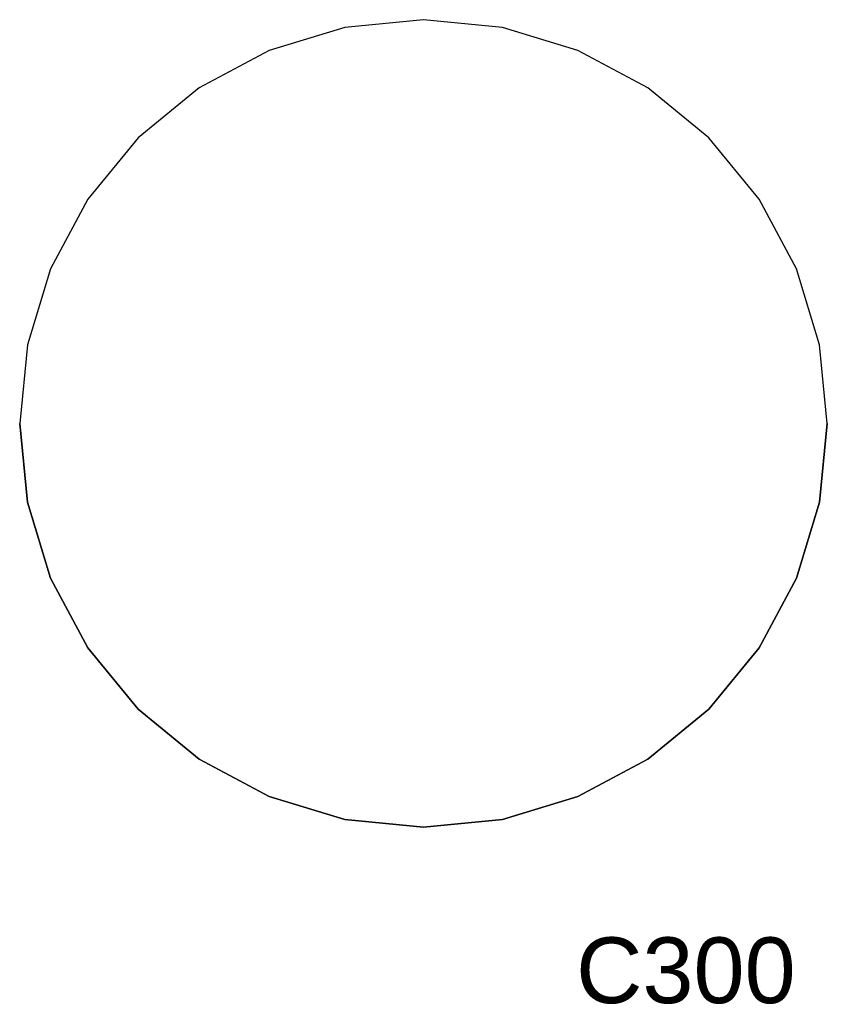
# Model space of a CAD drawing. Header units: inches. Extents: x 0 to 474, y -297 to 0.
# Tile 266 of 303: x 251 to 257, y -144 to -136. Entities that reach past the tile are written whole.
import ezdxf

# ---------------------------------------------------------------- set-up
doc = ezdxf.new("R2010")
doc.units = ezdxf.units.IN
doc.header["$MEASUREMENT"] = 0
doc.styles.add('Arial0', font='arial.ttf', dxfattribs={"height": 3.644212})

msp = doc.modelspace()

# ---------------------------------------------------------------- linework, layer by layer
at = {"color": 7, "true_color": 0xffffff}
for p, q in [((253.9898, -135.9398), (253.3758, -136.0008)), ((253.9898, -135.9398), (253.3758, -136.0008)), ((254.6048, -136.0008), (253.9898, -135.9398)), ((254.6048, -136.0008), (253.9898, -135.9398)), ((253.3758, -136.0008), (252.7848, -136.1798)), ((253.3758, -136.0008), (252.7848, -136.1798)), ((255.1948, -136.1798), (254.6048, -136.0008)), ((255.1948, -136.1798), (254.6048, -136.0008)), ((252.7848, -136.1798), (252.2398, -136.4708)), ((252.7848, -136.1798), (252.2398, -136.4708)), ((255.7398, -136.4708), (255.1948, -136.1798)), ((255.7398, -136.4708), (255.1948, -136.1798)), ((252.2398, -136.4708), (251.7628, -136.8628)), ((252.2398, -136.4708), (251.7628, -136.8628)), ((256.2168, -136.8628), (255.7398, -136.4708)), ((256.2168, -136.8628), (255.7398, -136.4708)), ((251.7628, -136.8628), (251.3708, -137.3398)), ((251.7628, -136.8628), (251.3708, -137.3398)), ((256.6088, -137.3398), (256.2168, -136.8628)), ((256.6088, -137.3398), (256.2168, -136.8628)), ((251.3708, -137.3398), (251.0798, -137.8848)), ((251.3708, -137.3398), (251.0798, -137.8848)), ((256.8998, -137.8848), (256.6088, -137.3398)), ((256.8998, -137.8848), (256.6088, -137.3398)), ((251.0798, -137.8848), (250.9008, -138.4758)), ((251.0798, -137.8848), (250.9008, -138.4758)), ((257.0798, -138.4758), (256.8998, -137.8848)), ((257.0798, -138.4758), (256.8998, -137.8848)), ((250.9008, -138.4758), (250.8398, -139.0898)), ((250.9008, -138.4758), (250.8398, -139.0898)), ((257.1398, -139.0898), (257.0798, -138.4758)), ((257.1398, -139.0898), (257.0798, -138.4758)), ((250.8398, -139.0898), (250.9008, -139.7048)), ((250.9008, -139.7048), (250.8398, -139.0898)), ((257.0798, -139.7048), (257.1398, -139.0898)), ((257.1398, -139.0898), (257.0798, -139.7048)), ((250.9008, -139.7048), (251.0798, -140.2958)), ((251.0798, -140.2958), (250.9008, -139.7048)), ((256.8998, -140.2958), (257.0798, -139.7048)), ((257.0798, -139.7048), (256.8998, -140.2958)), ((251.0798, -140.2958), (251.3708, -140.8398)), ((251.3708, -140.8398), (251.0798, -140.2958)), ((256.6088, -140.8398), (256.8998, -140.2958)), ((256.8998, -140.2958), (256.6088, -140.8398)), ((251.3708, -140.8398), (251.7628, -141.3178)), ((251.7628, -141.3178), (251.3708, -140.8398)), ((256.2168, -141.3178), (256.6088, -140.8398)), ((256.6088, -140.8398), (256.2168, -141.3178)), ((251.7628, -141.3178), (252.2398, -141.7088)), ((252.2398, -141.7088), (251.7628, -141.3178)), ((255.7398, -141.7088), (256.2168, -141.3178)), ((256.2168, -141.3178), (255.7398, -141.7088)), ((252.2398, -141.7088), (252.7848, -141.9998)), ((252.7848, -141.9998), (252.2398, -141.7088)), ((255.1948, -141.9998), (255.7398, -141.7088)), ((255.7398, -141.7088), (255.1948, -141.9998)), ((252.7848, -141.9998), (253.3758, -142.1798)), ((253.3758, -142.1798), (252.7848, -141.9998)), ((254.6048, -142.1798), (255.1948, -141.9998)), ((255.1948, -141.9998), (254.6048, -142.1798)), ((253.3758, -142.1798), (253.9898, -142.2398)), ((253.9898, -142.2398), (253.3758, -142.1798)), ((253.9898, -142.2398), (254.6048, -142.1798)), ((254.6048, -142.1798), (253.9898, -142.2398))]:
    msp.add_line(p, q, dxfattribs=at)
at = {"color": 18, "true_color": 0x000000}
for p, q in [((253.9898, -135.9398), (253.3758, -136.0008)), ((253.9898, -135.9398), (253.3758, -136.0008)), ((254.6048, -136.0008), (253.9898, -135.9398)), ((254.6048, -136.0008), (253.9898, -135.9398)), ((253.3758, -136.0008), (252.7848, -136.1798)), ((253.3758, -136.0008), (252.7848, -136.1798)), ((255.1948, -136.1798), (254.6048, -136.0008)), ((255.1948, -136.1798), (254.6048, -136.0008)), ((252.7848, -136.1798), (252.2398, -136.4708)), ((252.7848, -136.1798), (252.2398, -136.4708)), ((255.7398, -136.4708), (255.1948, -136.1798)), ((255.7398, -136.4708), (255.1948, -136.1798)), ((252.2398, -136.4708), (251.7628, -136.8628)), ((252.2398, -136.4708), (251.7628, -136.8628)), ((256.2168, -136.8628), (255.7398, -136.4708)), ((256.2168, -136.8628), (255.7398, -136.4708)), ((251.7628, -136.8628), (251.3708, -137.3398)), ((251.7628, -136.8628), (251.3708, -137.3398)), ((256.6088, -137.3398), (256.2168, -136.8628)), ((256.6088, -137.3398), (256.2168, -136.8628)), ((251.3708, -137.3398), (251.0798, -137.8848)), ((251.3708, -137.3398), (251.0798, -137.8848)), ((256.8998, -137.8848), (256.6088, -137.3398)), ((256.8998, -137.8848), (256.6088, -137.3398)), ((251.0798, -137.8848), (250.9008, -138.4758)), ((251.0798, -137.8848), (250.9008, -138.4758)), ((257.0798, -138.4758), (256.8998, -137.8848)), ((257.0798, -138.4758), (256.8998, -137.8848)), ((250.9008, -138.4758), (250.8398, -139.0898)), ((250.9008, -138.4758), (250.8398, -139.0898)), ((257.1398, -139.0898), (257.0798, -138.4758)), ((257.1398, -139.0898), (257.0798, -138.4758)), ((250.8398, -139.0898), (250.9008, -139.7048)), ((250.9008, -139.7048), (250.8398, -139.0898)), ((257.0798, -139.7048), (257.1398, -139.0898)), ((257.1398, -139.0898), (257.0798, -139.7048)), ((250.9008, -139.7048), (251.0798, -140.2958)), ((251.0798, -140.2958), (250.9008, -139.7048)), ((256.8998, -140.2958), (257.0798, -139.7048)), ((257.0798, -139.7048), (256.8998, -140.2958)), ((251.0798, -140.2958), (251.3708, -140.8398)), ((251.3708, -140.8398), (251.0798, -140.2958)), ((256.6088, -140.8398), (256.8998, -140.2958)), ((256.8998, -140.2958), (256.6088, -140.8398)), ((251.3708, -140.8398), (251.7628, -141.3178)), ((251.7628, -141.3178), (251.3708, -140.8398)), ((256.2168, -141.3178), (256.6088, -140.8398)), ((256.6088, -140.8398), (256.2168, -141.3178)), ((251.7628, -141.3178), (252.2398, -141.7088)), ((252.2398, -141.7088), (251.7628, -141.3178)), ((255.7398, -141.7088), (256.2168, -141.3178)), ((256.2168, -141.3178), (255.7398, -141.7088)), ((252.2398, -141.7088), (252.7848, -141.9998)), ((252.7848, -141.9998), (252.2398, -141.7088)), ((255.1948, -141.9998), (255.7398, -141.7088)), ((255.7398, -141.7088), (255.1948, -141.9998)), ((252.7848, -141.9998), (253.3758, -142.1798)), ((253.3758, -142.1798), (252.7848, -141.9998)), ((254.6048, -142.1798), (255.1948, -141.9998)), ((255.1948, -141.9998), (254.6048, -142.1798)), ((253.3758, -142.1798), (253.9898, -142.2398)), ((253.9898, -142.2398), (253.3758, -142.1798)), ((253.9898, -142.2398), (254.6048, -142.1798)), ((254.6048, -142.1798), (253.9898, -142.2398))]:
    msp.add_line(p, q, dxfattribs=at)

# ---------------------------------------------------------------- texts
at = {"color": 18, "true_color": 0x000000, "style": 'Arial0'}
msp.add_text('C300', height=0.51293, dxfattribs=at).set_placement((255.1802, -143.6124))

doc.saveas('drawing.dxf')
